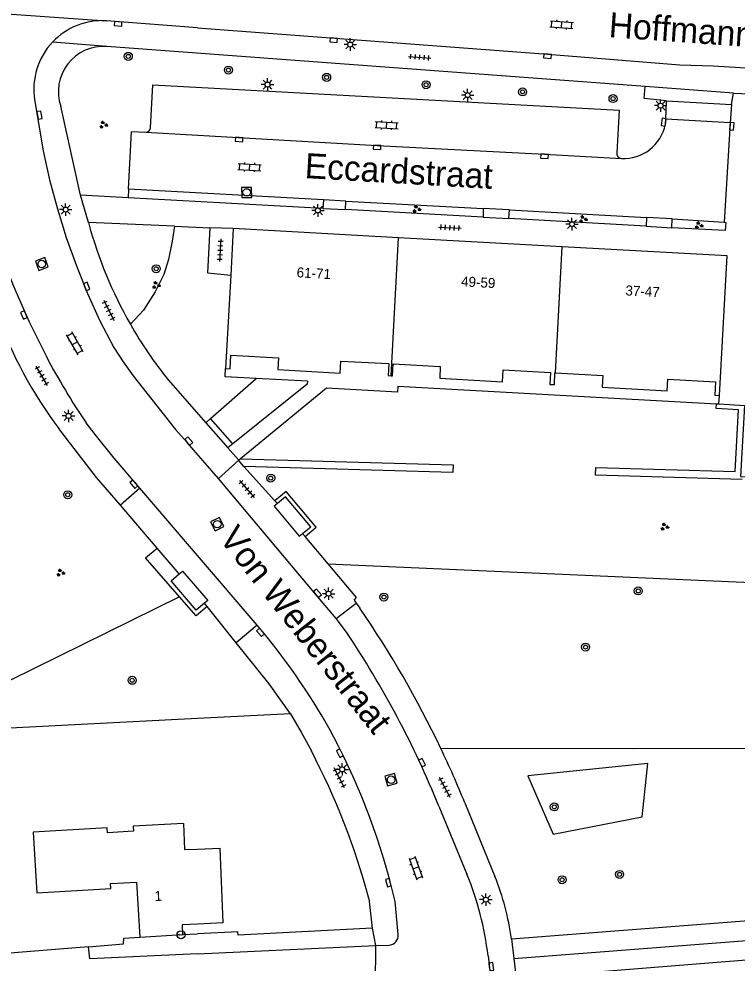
# Model space of a CAD drawing. Extents: x 132999 to 136000, y 398499 to 400501.
# Drawn here: x 133982.2 to 134053.9, y 398964.6 to 399058.8 of the extents above; entities that cross this region are included whole.
import ezdxf

# ---------------------------------------------------------------- set-up
doc = ezdxf.new("R2010")
doc.units = 0
for name, color, linetype in [('gg-afsc-hekwerk', 7, 'Continuous'), ('gg-anno-huisnummerreeks BGT', 7, 'Continuous'), ('gg-anno-openbare ruimte label', 7, 'Continuous'), ('gg-bbg-abri', 7, 'Continuous'), ('gg-bbg-hoofdgebouw', 7, 'Continuous'), ('gg-bbg-tussenscheiding', 7, 'Continuous'), ('gg-knt-verharding', 7, 'Continuous'), ('gg-knt-verharding nz', 7, 'Continuous'), ('gt-grn-groengrens', 7, 'Continuous'), ('gt-grn-weggrens', 7, 'Continuous'), ('gt-symb-boom', 7, 'Continuous'), ('gt-symb-groenvak', 7, 'Continuous'), ('gt-symb-hoogtemerk', 7, 'Continuous'), ('gt-symb-klinker verharding', 7, 'Continuous'), ('gt-symb-kolk', 7, 'Continuous'), ('gt-symb-lichtmast', 7, 'Continuous'), ('gt-symb-rioolschacht', 7, 'Continuous'), ('gt-symb-tegel verharding', 7, 'Continuous')]:
    doc.layers.add(name, color=color, linetype=linetype)

# ---------------------------------------------------------------- blocks, each defined once
blk = doc.blocks.new('gt0-TEG1')
at = {"layer": 'gt-symb-tegel verharding'}
for p, q in [((-1.125, 0), (1.125, 0)), ((-0.9, -0.25), (-0.9, 0.25)), ((-0.45, -0.25), (-0.45, 0.25)), ((0, -0.25), (0, 0.25)), ((0.45, -0.25), (0.45, 0.25)), ((0.9, -0.25), (0.9, 0.25))]:
    blk.add_line(p, q, dxfattribs=at)
blk = doc.blocks.new('gt0-KOLK')
at = {"layer": 'gt-symb-kolk'}
blk.add_lwpolyline([(0, 0), (0.375, 0), (0.375, 0.4), (-0.375, 0.4), (-0.375, 0), (0, 0)], dxfattribs=at)
blk = doc.blocks.new('gt0-BOOM')
at = {"layer": 'gt-symb-boom'}
for radius in [0.4, 0.2]:
    blk.add_circle((0, 0), radius, dxfattribs=at)
blk = doc.blocks.new('gt0-RS')
at = {"layer": 'gt-symb-rioolschacht'}
blk.add_lwpolyline([(-0.5, -0.5), (0.5, -0.5), (0.5, 0.5), (-0.5, 0.5)], close=True, dxfattribs=at)
blk.add_circle((0, 0), 0.375, dxfattribs=at)
blk = doc.blocks.new('gt0-KL1')
at = {"layer": 'gt-symb-klinker verharding'}
for p, q in [((-1.15, 0.3), (1.15, 0.3)), ((-1, -0.3), (-1, 0.3)), ((-0.5, 0.3), (-0.5, 0.45)), ((0, -0.3), (0, 0.3)), ((0.5, 0.3), (0.5, 0.45)), ((1, -0.3), (1, 0.3)), ((-1.15, -0.3), (1.15, -0.3)), ((-0.5, -0.45), (-0.5, -0.3)), ((0.5, -0.45), (0.5, -0.3))]:
    blk.add_line(p, q, dxfattribs=at)
blk = doc.blocks.new('gt0-LMAST')
at = {"layer": 'gt-symb-lichtmast'}
for p, q in [((-0.182, 0.173), (-0.447, 0.438)), ((-0.005, 0.246), (-0.005, 0.621)), ((0.172, 0.173), (0.437, 0.438)), ((-0.255, -0.004), (-0.63, -0.004)), ((-0.182, -0.181), (-0.447, -0.446)), ((-0.005, -0.254), (-0.005, -0.629)), ((0.437, -0.446), (0.172, -0.181)), ((0.245, -0.004), (0.62, -0.004))]:
    blk.add_line(p, q, dxfattribs=at)
blk.add_circle((-0.005, -0.004), 0.25, dxfattribs=at)
blk = doc.blocks.new('gt0-GRVAK')
at = {"layer": 'gt-symb-groenvak'}
for p, q in [((-0.11, 0.189), (-0.228, 0.24)), ((-0.182, 0.153), (0.088, 0.153)), ((-0.091, 0.211), (-0.156, 0.322)), ((-0.047, 0.214), (-0.047, 0.393)), ((-0.004, 0.211), (0.061, 0.322)), ((0.015, 0.189), (0.133, 0.24)), ((0.262, -0.052), (0.197, 0.059)), ((0.305, -0.049), (0.305, 0.13)), ((0.349, -0.052), (0.414, 0.059)), ((-0.245, -0.228), (-0.363, -0.177)), ((-0.318, -0.264), (-0.047, -0.264)), ((-0.226, -0.206), (-0.291, -0.095)), ((-0.183, -0.203), (-0.183, -0.024)), ((-0.139, -0.206), (-0.074, -0.095)), ((-0.12, -0.228), (-0.002, -0.177)), ((0.243, -0.074), (0.125, -0.023)), ((0.17, -0.11), (0.441, -0.11)), ((0.368, -0.074), (0.486, -0.023))]:
    blk.add_line(p, q, dxfattribs=at)
blk = doc.blocks.new('gt0-HMERK')
at = {"layer": 'gt-symb-hoogtemerk'}
blk.add_circle((0, 0), 0.4, dxfattribs=at)
blk.add_text('N.A.P', height=0.2, dxfattribs=at).set_placement((-0.354, -0.1))

msp = doc.modelspace()

# ---------------------------------------------------------------- linework, layer by layer
at = {"layer": 'gg-afsc-hekwerk'}
msp.add_line((134009.271, 398989.453), (134000, 398988.976), dxfattribs=at)
msp.add_lwpolyline([(134000, 398988.976), (133976.715, 398987.777), (133976.759, 398984.029)], dxfattribs=at)
at = {"layer": 'gg-bbg-abri'}
for points in [[(134010.477, 399007.444), (134011.303, 399008.122), (134008.783, 399011.118), (134007.956, 399010.433)], [(134007.956, 399010.433), (134007.64, 399010.171), (134010.139, 399007.166), (134010.477, 399007.444)], [(134000.678, 399000.481), (133999.851, 398999.792), (133997.341, 399002.732), (133998.15, 399003.424)], [(133998.15, 399003.424), (133998.471, 399003.699), (134001.011, 399000.758), (134000.678, 399000.481)]]:
    msp.add_lwpolyline(points, dxfattribs=at)
at = {"layer": 'gg-bbg-hoofdgebouw'}
for p, q in [((134003.561, 399037.88), (134003.301, 399033.224)), ((134020.037, 399036.974), (134003.561, 399037.88)), ((134036.394, 399036.075), (134020.037, 399036.974)), ((134003.301, 399033.224), (134002.781, 399023.93)), ((133994.22, 398967.15), (133998.49, 398967.4))]:
    msp.add_line(p, q, dxfattribs=at)
for points in [[(134052.091, 399021.22), (134052.851, 399035.17), (134036.394, 399036.075)], [(134002.781, 399023.93), (134003.241, 399023.89), (134003.321, 399025.25), (134008.081, 399024.98), (134008.011, 399023.81), (134014.241, 399023.46), (134014.301, 399024.65), (134019.071, 399024.41), (134019.011, 399023.23), (134019.315, 399023.202)], [(134019.315, 399023.202), (134019.451, 399023.19), (134019.511, 399024.37), (134024.221, 399024.13), (134024.171, 399022.96), (134030.421, 399022.59), (134030.491, 399023.77), (134035.231, 399023.51), (134035.171, 399022.33), (134035.611, 399022.31), (134035.671, 399023.48), (134035.733, 399023.477)], [(134035.733, 399023.477), (134040.441, 399023.23), (134040.371, 399022.05), (134046.871, 399021.69), (134046.941, 399022.86), (134051.691, 399022.6), (134051.621, 399021.24), (134052.091, 399021.22)], [(133998.58, 398978.51), (133993.572, 398978.217), (133993.601, 398977.718), (133991.006, 398977.566), (133990.977, 398978.065), (133983.579, 398977.632), (133983.935, 398971.556), (133991.332, 398971.989), (133991.303, 398972.489), (133993.899, 398972.641), (133994.22, 398967.15)], [(133998.58, 398978.51), (133998.7, 398975.89), (134000, 398975.945), (134002.201, 398976.04), (134002.511, 398968.57), (134000, 398968.452), (133998.44, 398968.38), (133998.49, 398967.4)]]:
    msp.add_lwpolyline(points, dxfattribs=at)
at = {"layer": 'gg-bbg-tussenscheiding'}
for p, q in [((134019.315, 399023.202), (134020.037, 399036.974)), ((134035.733, 399023.477), (134036.394, 399036.075))]:
    msp.add_line(p, q, dxfattribs=at)
at = {"layer": 'gg-knt-verharding'}
for p, q in [((134000, 399057.934), (133990.91, 399058.636)), ((134044.684, 399052.074), (133990.93, 399056.07)), ((134046.739, 399048.805), (134046.823, 399050.644)), ((134046.823, 399050.644), (134053.292, 399050.267)), ((134053.292, 399050.267), (134053.159, 399048.427)), ((133988.288, 399041.224), (133986.338, 399050.092)), ((134046.702, 399048.298), (134046.739, 399048.805)), ((134053.159, 399048.427), (134046.739, 399048.805)), ((134053.159, 399048.427), (134052.563, 399038.524)), ((134012.553, 399040.741), (133993.096, 399041.826)), ((133993.048, 399040.96), (133988.288, 399041.224)), ((134012.498, 399039.881), (133993.048, 399040.96)), ((134012.553, 399040.741), (134012.498, 399039.881)), ((134014.801, 399040.627), (134012.553, 399040.741)), ((134014.752, 399039.776), (134014.801, 399040.627)), ((134014.801, 399040.627), (134028.511, 399039.879)), ((134028.511, 399039.879), (134028.507, 399039.028)), ((134031.117, 399039.742), (134028.511, 399039.879)), ((134028.507, 399039.028), (134014.752, 399039.776)), ((134031.054, 399038.883), (134031.117, 399039.742)), ((134044.773, 399038.132), (134031.054, 399038.883)), ((134031.117, 399039.742), (134044.821, 399038.99)), ((134044.821, 399038.99), (134044.773, 399038.132)), ((134047.387, 399038.851), (134044.821, 399038.99)), ((134047.333, 399037.975), (134047.387, 399038.851)), ((134047.387, 399038.851), (134052.563, 399038.524)), ((133997.68, 399038.124), (133989.1, 399038.48)), ((133997.68, 399038.124), (134001.219, 399037.977)), ((134010.959, 399022.647), (134005.842, 399022.929)), ((133997.046, 399022.785), (134000.812, 399018.504)), ((134019.995, 399022.149), (134051.793, 399020.395)), ((134051.793, 399020.395), (134052.045, 399020.381)), ((134000.812, 399018.504), (134003.018, 399015.994)), ((133987.203, 399016.525), (133986.13, 399017.93)), ((133987.333, 399016.358), (133987.203, 399016.525)), ((134002.065, 399012.953), (133998.959, 399016.537)), ((134003.503, 399016.383), (134003.018, 399015.994)), ((134004.267, 399014.911), (134004.095, 399014.771)), ((134007.714, 399010.72), (134004.626, 399014.148)), ((134005.931, 398998.294), (133994.239, 399011.957)), ((133995.95, 399005.993), (133992.298, 399010.26)), ((134013.031, 399004.409), (134010.726, 399007.149)), ((134015.613, 399000.791), (134015.824, 399000.494)), ((134015.824, 399000.494), (134016.175, 399000)), ((134003.861, 398996.543), (134000.966, 399000.145)), ((134014.845, 398997.612), (134013.84, 398998.974)), ((134006.433, 398997.707), (134005.931, 398998.294)), ((134026.668, 398980.566), (134029.67, 398973.197)), ((134024.086, 398980.226), (134026.884, 398973.446)), ((134017.099, 398971.015), (134017.431, 398968.03)), ((134020.011, 398967.404), (134019.708, 398970.699)), ((133998.49, 398967.4), (134000, 398967.476)), ((134000, 398965.491), (134017.753, 398966.3)), ((134017.753, 398966.3), (134019.103, 398966.362)), ((133989.116, 398966.191), (133977.631, 398965.272)), ((134028.99, 398965.282), (134029.162, 398963.77)), ((134031.572, 398965.022), (134031.807, 398963.053)), ((134032.297, 398963.092), (134057.235, 398965.072))]:
    msp.add_line(p, q, dxfattribs=at)
for points in [[(134000, 399057.934), (134034.948, 399055.3), (134048.127, 399054.249), (134051.452, 399054.119), (134055.298, 399053.885), (134073.805, 399052.964), (134075.033, 399052.921)], [(133995.305, 399047.96), (133995.511, 399052.251), (134042.078, 399049.715), (134041.844, 399045.439)], [(134046.823, 399050.644), (134044.582, 399050.858), (134044.684, 399052.074)], [(133983.724, 399050.757), (133984.58, 399045.663), (133985.226, 399042.741), (133985.996, 399039.849), (133986.888, 399036.993), (133987.893, 399034.173), (133989, 399031.392), (133990.242, 399028.668), (133991.648, 399026.024), (133992.553, 399024.572), (133993.564, 399023.191), (133997.798, 399017.822), (133998.959, 399016.537)], [(133993.096, 399041.826), (133993.384, 399047.565), (133994.826, 399047.504)], [(133978.311, 399043.522), (133978.798, 399041.287), (133979.377, 399038.964), (133980.022, 399036.658), (133980.76, 399034.38), (133981.618, 399032.144), (133983.182, 399028.591), (133984.898, 399025.108)], [(134001.219, 399037.977), (134000.984, 399033.482), (134003.301, 399033.224)], [(134052.563, 399038.524), (134052.715, 399038.484), (134052.652, 399037.693), (134047.333, 399037.975)], [(134005.842, 399022.929), (134002.741, 399023.1), (134002.781, 399023.93)], [(134010.959, 399022.647), (134010.942, 399022.347), (134003.503, 399016.383)], [(134019.995, 399022.149), (134019.962, 399021.55), (134012.863, 399021.941), (134004.267, 399014.911)], [(134052.045, 399020.381), (134054.601, 399020.24), (134054.211, 399013.14), (134055.878, 399013.087)], [(133994.239, 399011.957), (133991.66, 399014.97), (133989.778, 399017.313), (133988.882, 399018.485)], [(133992.298, 399010.26), (133989.915, 399013.045), (133987.333, 399016.358)], [(134004.626, 399014.148), (134004.234, 399014.583), (134004.095, 399014.771)], [(134013.84, 398998.974), (134011.809, 399001.36), (134002.065, 399012.953)], [(134010.726, 399007.149), (134011.829, 399008.083), (134008.836, 399011.645), (134007.714, 399010.72)], [(133998.201, 399001.128), (133994.806, 399005.006), (133995.95, 399005.993)], [(134015.613, 399000.791), (134015.862, 399001.043), (134013.031, 399004.409)], [(134000.966, 399000.145), (133999.853, 398999.241), (133998.201, 399001.128)], [(134009.271, 398989.453), (134007.147, 398992.453), (134003.861, 398996.543)], [(134009.271, 398989.453), (134010.34, 398987.609), (134011.354, 398985.734)], [(134031.335, 398966.97), (134056.298, 398968.904), (134065.449, 398969.536), (134074.602, 398970.131)], [(134017.431, 398968.03), (134004.041, 398967.36), (134004.021, 398967.68), (134000, 398967.476)], [(133989.116, 398966.191), (133992.59, 398966.47), (133992.62, 398967.05), (133994.22, 398967.15)], [(134031.572, 398965.022), (134059.121, 398967.131), (134059.244, 398965.877), (134057.215, 398965.726), (134057.235, 398965.072)], [(134000, 398965.491), (133989.23, 398965), (133989.116, 398966.191)]]:
    msp.add_lwpolyline(points, dxfattribs=at)
for centre, radius, start, end in [((133990.482, 399051.811), 6.838, 86.41086, 136.84871), ((133990.481, 399051.81), 6.838, 136.83395, 188.85805), ((133990.607, 399051.566), 4.516, 85.89623, 199.04444), ((134042.503, 399049.166), 4.288, 267.33044, 348.31486), ((133994.82, 399047.99), 0.486, 270.7296, 356.45214), ((134042.34, 399045.381), 0.499, 173.33817, 265.74387), ((134030.848, 399049.76), 43.245, 195.11948, 209.69193), ((134021.842, 399044.598), 44.571, 199.77624, 216.75094), ((134030.804, 399049.722), 43.188, 209.67766, 218.58823), ((134043.76, 399056.006), 66.478, 207.69604, 214.36115), ((133932.152, 398942.079), 102.053, 25.48731, 34.5805), ((133955.846, 398955.71), 65.747, 28.53554, 39.69938), ((133934.803, 398943.919), 96.382, 22.12901, 33.85403), ((133951.96, 398954.868), 69.573, 13.15252, 27.61577), ((133946.819, 398952.064), 72.79, 15.09048, 27.5521), ((133931.703, 398941.899), 102.536, 22.15485, 25.47003), ((133998.639, 398961.806), 30.549, 6.533, 22.39655), ((134005.815, 398963.482), 25.757, 7.78182, 22.15774), ((134019.059, 398967.317), 0.956, 272.61668, 5.24546)]:
    msp.add_arc(centre, radius, start, end, dxfattribs=at)
at = {"layer": 'gg-knt-verharding nz'}
for p, q in [((134002.065, 399012.953), (134004.095, 399014.771)), ((133994.239, 399011.957), (133992.298, 399010.26)), ((134013.84, 398998.974), (134015.824, 399000.494)), ((134005.931, 398998.294), (134003.861, 398996.543))]:
    msp.add_line(p, q, dxfattribs=at)
msp.add_lwpolyline([(133994.826, 399047.504), (134017.929, 399046.196), (134034.639, 399045.306), (134042.303, 399044.883)], dxfattribs=at)
at = {"layer": 'gt-grn-groengrens'}
for p, q in [((133993.096, 399041.826), (133993.048, 399040.96)), ((134001.288, 399018.925), (134005.842, 399022.929)), ((134001.288, 399018.925), (134000.812, 399018.504)), ((134003.503, 399016.383), (134001.288, 399018.925)), ((134013.031, 399004.409), (134109.49, 399000.18))]:
    msp.add_line(p, q, dxfattribs=at)
for points in [[(133997.68, 399038.124), (133997.457, 399036.632), (133997.09, 399034.804), (133996.631, 399033.301), (133995.768, 399031.563), (133994.592, 399029.735), (133993.281, 399028.339)], [(134054.372, 399012.846), (134039.731, 399013.284), (134039.754, 399014.037), (134053.662, 399013.62), (134054.001, 399019.787), (134051.766, 399019.91), (134051.793, 399020.395)], [(134004.267, 399014.911), (134025.513, 399014.305), (134025.492, 399013.552), (134004.626, 399014.148)], [(133998.201, 399001.128), (133971.634, 398988.041), (133971.774, 398983.253)], [(134110.258, 398986.056), (134043.535, 398985.951), (134024.273, 398985.993)], [(134044.393, 398979.155), (134044.933, 398984.484), (134032.95, 398983.251), (134035.479, 398977.426), (134044.393, 398979.155)]]:
    msp.add_lwpolyline(points, dxfattribs=at)
at = {"layer": 'gt-grn-weggrens'}
for p, q in [((133971.749, 399059.977), (133990.91, 399058.636)), ((133990.93, 399056.07), (133985.493, 399056.488)), ((134053.481, 399051.42), (134044.684, 399052.074)), ((134053.292, 399050.267), (134053.481, 399051.42)), ((134053.481, 399051.42), (134055.891, 399051.31)), ((133989.1, 399038.48), (133988.288, 399041.224)), ((134012.498, 399039.881), (134014.752, 399039.776)), ((134028.507, 399039.028), (134031.054, 399038.883)), ((134003.561, 399037.88), (134001.219, 399037.977)), ((134044.773, 399038.132), (134047.333, 399037.975)), ((134052.045, 399020.381), (134052.091, 399021.22)), ((134003.018, 399015.994), (134004.095, 399014.771)), ((134007.714, 399010.72), (134007.956, 399010.433)), ((134010.477, 399007.444), (134010.726, 399007.149)), ((133998.15, 399003.424), (133995.95, 399005.993)), ((134000.966, 399000.145), (134000.678, 399000.481)), ((134017.431, 398968.03), (134017.753, 398966.3)), ((134017.753, 398966.3), (134017.706, 398960.352)), ((134031.335, 398966.97), (134031.572, 398965.022))]:
    msp.add_line(p, q, dxfattribs=at)

# ---------------------------------------------------------------- block references
at = {"layer": 'gt-symb-boom'}
for p in [(133993.079, 399055.081), (134003.072, 399053.714), (134012.878, 399052.985), (134022.807, 399052.247), (134032.437, 399051.531), (134041.467, 399050.86), (133995.864, 399033.876), (134007.293, 399012.972), (133987.038, 399011.316), (134043.992, 399001.708), (134018.59, 399001.103), (134038.723, 398996.105), (133993.457, 398992.789), (134035.603, 398980.154), (134042.122, 398973.412), (134036.385, 398972.877)]:
    msp.add_blockref('gt0-BOOM', p, dxfattribs=at)
at = {"layer": 'gt-symb-groenvak'}
for p in [(133990.585, 399048.247), (134021.844, 399039.835), (134038.469, 399038.821), (134050.025, 399038.213), (133995.85, 399032.236), (134046.606, 399008.11), (133986.302, 399003.526)]:
    msp.add_blockref('gt0-GRVAK', p, dxfattribs=at)
at = {"layer": 'gt-symb-hoogtemerk'}
msp.add_blockref('gt0-HMERK', (133998.34, 398967.391), dxfattribs=at)
at = {"layer": 'gt-symb-klinker verharding'}
for p, rotation in [((134036.345, 399058.234), -4.302011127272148), ((134018.871, 399048.215), -2.922472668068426), ((134005.183, 399044.013), -2.922472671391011), ((133987.744, 399026.427), 120.00072778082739), ((134021.78, 398974.057), -70.11483488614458)]:
    msp.add_blockref('gt0-KL1', p, dxfattribs=dict(at, rotation=rotation))
at = {"layer": 'gt-symb-kolk'}
for p, rotation in [((133992.072, 399058.521), 175.64084837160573), ((134013.587, 399056.887), 175.64084837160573), ((134034.948, 399055.3), 175.46947943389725), ((133984.013, 399049.189), -80.73547601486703), ((134046.725, 399048.487), 83.05258934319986), ((134053.136, 399048.111), -94.13053862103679), ((134004.147, 399046.983), 176.78837422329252), ((134017.929, 399046.196), 176.73114704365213), ((134034.639, 399045.306), 176.96313105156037), ((133988.739, 399032.024), -68.02828960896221), ((133982.832, 399029.345), 114.46292689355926), ((133998.959, 399016.537), -49.094273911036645), ((133993.78, 399012.497), 130.61993954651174), ((134011.809, 399001.36), -49.58523463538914), ((134006.433, 398997.707), 130.53915174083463), ((134014.372, 398985.606), 116.66750217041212), ((134022.211, 398984.475), -64.33212483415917), ((134019.226, 398972.635), 105.06423394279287), ((134029.114, 398964.192), -83.3939658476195)]:
    msp.add_blockref('gt0-KOLK', p, dxfattribs=dict(at, rotation=rotation))
at = {"layer": 'gt-symb-lichtmast'}
for p in [(134015.243, 399056.265), (134006.985, 399052.266), (134026.96, 399051.212), (134046.226, 399050.163), (133986.828, 399039.786), (134012.015, 399039.7), (134037.377, 399038.33), (133987.119, 399019.183), (134013.078, 399001.443), (134014.429, 398983.899), (134028.783, 398970.896)]:
    msp.add_blockref('gt0-LMAST', p, dxfattribs=at)
at = {"layer": 'gt-symb-rioolschacht'}
for p, rotation in [((134004.895, 399041.495), -178.9687873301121), ((133984.438, 399034.35), 110.17394494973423), ((134001.96, 399008.374), 116.4881785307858), ((134019.315, 398982.869), -74.68454880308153)]:
    msp.add_blockref('gt0-RS', p, dxfattribs=dict(at, rotation=rotation))
at = {"layer": 'gt-symb-tegel verharding'}
for p, rotation in [((134022.17, 399054.999), -4.2448620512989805), ((134025.182, 399037.982), -3.1543921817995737), ((134002.249, 399035.733), -92.97967378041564), ((133991.139, 399029.73), -63.58862510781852), ((133984.445, 399023.184), 120.00072778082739), ((134004.918, 399011.887), -49.29925519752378), ((134014.15, 398983.051), 117.51306118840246), ((134024.674, 398982.094), 117.513061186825)]:
    msp.add_blockref('gt0-TEG1', p, dxfattribs=dict(at, rotation=rotation))

# ---------------------------------------------------------------- texts
at = {"layer": 'gg-anno-huisnummerreeks BGT'}
for s, rotation, p in [('61-71', 356.8, (134009.863, 399033.029)), ('49-59', 356.8, (134026.28, 399032.126)), ('37-47', 356.8, (134042.687, 399031.224)), ('1', 3.3, (133995.723, 398970.745))]:
    msp.add_text(s, height=1, rotation=rotation, dxfattribs=at).set_placement(p)
at = {"layer": 'gg-anno-openbare ruimte label'}
for s, rotation, p in [('Hoffmannlaan', 356, (134040.993, 399056.998)), ('Eccardstraat', 356.7, (134010.648, 399042.935)), ('Von Weberstraat', 308.3, (134002.053, 399006.945))]:
    msp.add_text(s, height=2.5, rotation=rotation, dxfattribs=at).set_placement(p)

doc.saveas('drawing.dxf')
